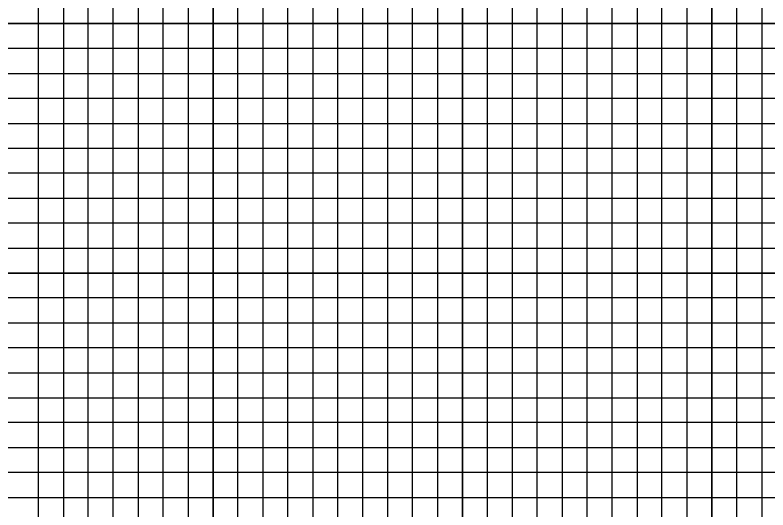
# Model space of a CAD drawing. Extents: x -4 to 103, y -2 to 6583.
# Drawn here: x 74.78 to 89.88, y 4016.45 to 4026.37 of the extents above; entities that cross this region are included whole.
import ezdxf

# ---------------------------------------------------------------- set-up
doc = ezdxf.new("R2010")
doc.units = 0
for name, color, linetype in [('Sheet Cross Section Grid Major CELL', 7, 'Continuous'), ('Sheet Cross Section Grid Middle CELL', 7, 'Continuous'), ('Sheet DOT Grid CELL', 7, 'Continuous')]:
    doc.layers.add(name, color=color, linetype=linetype)

msp = doc.modelspace()

# ---------------------------------------------------------------- linework, layer by layer
at = {"layer": 'Sheet Cross Section Grid Major CELL'}
for points in [[(76.25, 3966.2), (76.25, 4028.2), (78.75, 4028.2), (78.75, 3966.2)], [(81.25, 3966.2), (81.25, 4028.2), (83.75, 4028.2), (83.75, 3966.2)], [(86.25, 3966.2), (86.25, 4028.2), (88.75, 4028.2), (88.75, 3966.2)], [(0, 4023.7), (102.5, 4023.7), (102.5, 4026.2), (0, 4026.2)], [(0, 4018.7), (102.5, 4018.7), (102.5, 4021.2), (0, 4021.2)]]:
    msp.add_lwpolyline(points, dxfattribs=at)
at = {"layer": 'Sheet Cross Section Grid Middle CELL'}
for points in [[(75.25, 3966.2), (75.25, 4028.2), (75.75, 4028.2), (75.75, 3966.2)], [(76.75, 3966.2), (76.75, 4028.2), (77.25, 4028.2), (77.25, 3966.2)], [(77.75, 3966.2), (77.75, 4028.2), (78.25, 4028.2), (78.25, 3966.2)], [(79.25, 3966.2), (79.25, 4028.2), (79.75, 4028.2), (79.75, 3966.2)], [(80.25, 3966.2), (80.25, 4028.2), (80.75, 4028.2), (80.75, 3966.2)], [(81.75, 3966.2), (81.75, 4028.2), (82.25, 4028.2), (82.25, 3966.2)], [(82.75, 3966.2), (82.75, 4028.2), (83.25, 4028.2), (83.25, 3966.2)], [(84.25, 3966.2), (84.25, 4028.2), (84.75, 4028.2), (84.75, 3966.2)], [(85.25, 3966.2), (85.25, 4028.2), (85.75, 4028.2), (85.75, 3966.2)], [(86.75, 3966.2), (86.75, 4028.2), (87.25, 4028.2), (87.25, 3966.2)], [(87.75, 3966.2), (87.75, 4028.2), (88.25, 4028.2), (88.25, 3966.2)], [(89.25, 3966.2), (89.25, 4028.2), (89.75, 4028.2), (89.75, 3966.2)], [(0, 4025.2), (102.5, 4025.2), (102.5, 4025.7), (0, 4025.7)], [(0, 4024.2), (102.5, 4024.2), (102.5, 4024.7), (0, 4024.7)], [(0, 4022.7), (102.5, 4022.7), (102.5, 4023.2), (0, 4023.2)], [(0, 4021.7), (102.5, 4021.7), (102.5, 4022.2), (0, 4022.2)], [(0, 4020.2), (102.5, 4020.2), (102.5, 4020.7), (0, 4020.7)], [(0, 4019.2), (102.5, 4019.2), (102.5, 4019.7), (0, 4019.7)], [(0, 4017.7), (102.5, 4017.7), (102.5, 4018.2), (0, 4018.2)], [(0, 4016.7), (102.5, 4016.7), (102.5, 4017.2), (0, 4017.2)]]:
    msp.add_lwpolyline(points, dxfattribs=at)
at = {"layer": 'Sheet DOT Grid CELL'}
for p, q in [((76.25, 3966.2), (76.25, 4028.2)), ((78.75, 3966.2), (78.75, 4028.2)), ((81.25, 3966.2), (81.25, 4028.2)), ((83.75, 3966.2), (83.75, 4028.2)), ((86.25, 3966.2), (86.25, 4028.2)), ((88.75, 3966.2), (88.75, 4028.2)), ((0, 4026.2), (102.5, 4026.2)), ((0, 4023.7), (102.5, 4023.7)), ((0, 4021.2), (102.5, 4021.2)), ((0, 4018.7), (102.5, 4018.7))]:
    msp.add_line(p, q, dxfattribs=at)

doc.saveas('drawing.dxf')
